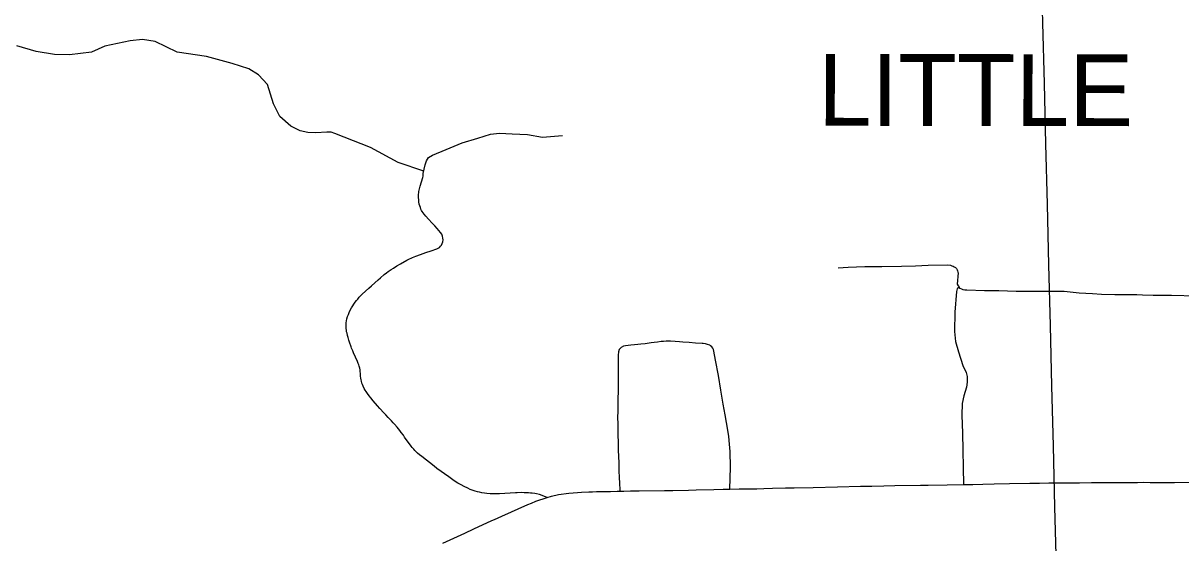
# Model space of a CAD drawing. Extents: x -19 to 366, y -4 to 359.
# Drawn here: x 140.926 to 142.214, y 197.44 to 198.019 of the extents above; entities that cross this region are included whole.
import ezdxf

# ---------------------------------------------------------------- set-up
doc = ezdxf.new("R2010")
doc.units = 0
for name, color, linetype in [('Level 19', 7, 'Continuous'), ('R_ROW', 7, 'Continuous'), ('Sheet Fence', 7, 'Continuous'), ('T_Indications', 7, 'Continuous')]:
    doc.layers.add(name, color=color, linetype=linetype)

msp = doc.modelspace()

# ---------------------------------------------------------------- linework, layer by layer
at = {"layer": 'R_ROW'}
for points in [[(141.3711, 197.8513), (141.3733, 197.8606), (141.3746, 197.8654), (141.3769, 197.8688), (141.3814, 197.8714), (141.3964, 197.8779), (141.4144, 197.8851), (141.4319, 197.8905), (141.446, 197.8948), (141.4559, 197.8962), (141.4701, 197.8953), (141.4871, 197.8946), (141.5036, 197.8915), (141.5261, 197.8934)], [(141.2913, 197.7014), (141.2927, 197.7038), (141.2938, 197.7055), (141.2953, 197.7077), (141.2968, 197.7096), (141.2981, 197.7113), (141.2998, 197.7133), (141.3016, 197.7152), (141.3032, 197.7168), (141.3106, 197.7236), (141.3133, 197.726), (141.321, 197.7328), (141.3235, 197.7349), (141.3277, 197.7385), (141.3301, 197.7404), (141.3321, 197.742), (141.3354, 197.7444), (141.3378, 197.7459), (141.3417, 197.7482), (141.3458, 197.7506), (141.3526, 197.7546), (141.3558, 197.7561), (141.3575, 197.7569), (141.3592, 197.7577), (141.3629, 197.759), (141.368, 197.7608), (141.374, 197.763), (141.3797, 197.765), (141.3862, 197.7674), (141.389, 197.7689), (141.3904, 197.7702), (141.3913, 197.7714), (141.3922, 197.7731), (141.3928, 197.7752), (141.3931, 197.7774), (141.393, 197.7792), (141.3925, 197.7814), (141.3917, 197.7834), (141.3904, 197.7855), (141.3885, 197.7877), (141.3866, 197.7898), (141.3839, 197.7927), (141.381, 197.7958), (141.3769, 197.8004), (141.3739, 197.8036), (141.3719, 197.8059), (141.3708, 197.8073), (141.3698, 197.8087), (141.3692, 197.8099), (141.3685, 197.8113), (141.3678, 197.8132), (141.3671, 197.8152), (141.3666, 197.817), (141.3662, 197.8194), (141.366, 197.8219), (141.3658, 197.8243), (141.3658, 197.8267), (141.3662, 197.831), (141.3668, 197.8341), (141.3676, 197.8371), (141.3705, 197.8467), (141.3708, 197.8483), (141.371, 197.8497), (141.3711, 197.8513)], [(141.8328, 197.7461), (141.8437, 197.7467), (141.8623, 197.7474), (141.8814, 197.7477), (141.9032, 197.7481), (141.9186, 197.7483), (141.9328, 197.749), (141.9547, 197.7494), (141.9576, 197.7491), (141.9593, 197.7484), (141.9605, 197.748), (141.9619, 197.7473), (141.9631, 197.7464), (141.9642, 197.7453), (141.965, 197.744), (141.9656, 197.7426), (141.966, 197.7411), (141.9661, 197.7404), (141.9652, 197.7279), (141.9661, 197.726), (141.9672, 197.7245)], [(141.9672, 197.7245), (141.9653, 197.7227), (141.9642, 197.7199), (141.9627, 197.6966), (141.9622, 197.6751), (141.9634, 197.664), (141.9665, 197.6525), (141.9716, 197.6374), (141.975, 197.6297), (141.9764, 197.6252), (141.9763, 197.6186), (141.9755, 197.6133), (141.9727, 197.6034), (141.9706, 197.5949), (141.9704, 197.5821), (141.971, 197.562), (141.9721, 197.5048)], [(142.2314, 197.7146), (142.2037, 197.7151), (142.1833, 197.7154), (142.1713, 197.7158), (142.165, 197.7159), (142.1571, 197.716), (142.1406, 197.716), (142.1256, 197.7164), (142.1157, 197.7172), (142.101, 197.718), (142.0842, 197.7197), (142.0773, 197.7199), (142.0596, 197.7197), (142.0452, 197.7199), (142.0307, 197.7199), (142.0113, 197.7203), (141.9957, 197.7205), (141.9757, 197.7211), (141.9738, 197.7211), (141.9719, 197.7215), (141.9702, 197.7222), (141.9686, 197.7232), (141.9672, 197.7245)], [(141.509, 197.4903), (141.5003, 197.4936), (141.4972, 197.4944), (141.4951, 197.4948), (141.4924, 197.4952), (141.4905, 197.4953), (141.4883, 197.4955), (141.4861, 197.4957), (141.4832, 197.4957), (141.4806, 197.4958), (141.4757, 197.4956), (141.4736, 197.4955), (141.4559, 197.4944), (141.453, 197.4943), (141.4503, 197.4943), (141.4477, 197.4943), (141.4455, 197.4944), (141.4419, 197.4948), (141.4392, 197.4951), (141.4362, 197.4956), (141.4336, 197.4961), (141.4315, 197.4966), (141.4288, 197.4973), (141.4255, 197.4984), (141.4234, 197.4993), (141.4208, 197.5006), (141.4164, 197.5027), (141.4133, 197.5043), (141.4096, 197.5064), (141.4056, 197.509), (141.4025, 197.5111), (141.3994, 197.5133), (141.3863, 197.5228), (141.3831, 197.5252), (141.3693, 197.5359), (141.3669, 197.5379), (141.3646, 197.5398), (141.363, 197.5413), (141.3618, 197.5425), (141.3604, 197.5441), (141.3587, 197.546), (141.3576, 197.5475), (141.3503, 197.5577), (141.3489, 197.5596), (141.3466, 197.5626), (141.3448, 197.565), (141.3435, 197.5667), (141.3419, 197.5686), (141.3391, 197.5719), (141.3375, 197.5736), (141.3357, 197.5756), (141.332, 197.5795), (141.3295, 197.5823), (141.3272, 197.5848), (141.3229, 197.5895), (141.3202, 197.5925), (141.3152, 197.5981), (141.3126, 197.6013), (141.3108, 197.6036), (141.3089, 197.6062), (141.3075, 197.6082), (141.3064, 197.6099), (141.3054, 197.6118), (141.3042, 197.6142), (141.3033, 197.6162), (141.3028, 197.6176), (141.3023, 197.6198), (141.3019, 197.6215), (141.3017, 197.6233), (141.3014, 197.6255), (141.3011, 197.6286), (141.301, 197.6305), (141.3007, 197.6325), (141.3003, 197.6345), (141.2997, 197.6367), (141.2992, 197.6382), (141.2986, 197.6397), (141.2977, 197.6419), (141.2936, 197.6514), (141.2926, 197.6536), (141.2912, 197.6568), (141.2907, 197.6583), (141.289, 197.6632), (141.2882, 197.6657), (141.2874, 197.6684), (141.2867, 197.6709), (141.2862, 197.6733), (141.2858, 197.6749), (141.2856, 197.6765), (141.2853, 197.6786), (141.2852, 197.6806), (141.2852, 197.6825), (141.2853, 197.6848), (141.2856, 197.6872), (141.286, 197.6892), (141.2868, 197.6918), (141.2877, 197.6942), (141.2886, 197.6963), (141.2899, 197.699), (141.2913, 197.7014)], [(141.7122, 197.4997), (141.713, 197.5243), (141.7125, 197.5415), (141.7118, 197.5499), (141.7109, 197.5583), (141.7099, 197.5655), (141.7069, 197.5824), (141.7048, 197.5941), (141.7023, 197.6097), (141.6994, 197.6262), (141.6964, 197.6432), (141.6944, 197.6533), (141.6939, 197.655), (141.6931, 197.6567), (141.692, 197.6582), (141.6907, 197.6594), (141.6899, 197.6599), (141.6875, 197.6609), (141.685, 197.6616), (141.6825, 197.662), (141.6813, 197.662), (141.6741, 197.6623), (141.6669, 197.6628), (141.6597, 197.6634), (141.6563, 197.6637), (141.6513, 197.6642), (141.6462, 197.6644), (141.6436, 197.6644), (141.6413, 197.6643), (141.6382, 197.6641), (141.6357, 197.6639), (141.6317, 197.6633), (141.6281, 197.6628), (141.6248, 197.6624), (141.618, 197.6616), (141.613, 197.661), (141.6097, 197.6606), (141.6061, 197.6603), (141.602, 197.6599), (141.5959, 197.6594), (141.5937, 197.6588), (141.5911, 197.6572), (141.5892, 197.6552), (141.5883, 197.6526), (141.5881, 197.6488), (141.5879, 197.6459), (141.5879, 197.6421), (141.5878, 197.6376), (141.5878, 197.6339), (141.5878, 197.6302), (141.5879, 197.6251), (141.5879, 197.6192), (141.5878, 197.607), (141.5877, 197.6021), (141.5874, 197.5932), (141.5874, 197.5876), (141.5873, 197.5785), (141.5874, 197.5735), (141.5874, 197.5687), (141.5881, 197.543), (141.5885, 197.5288), (141.5888, 197.5216), (141.5892, 197.5113), (141.5893, 197.5079), (141.5899, 197.4973)], [(141.5899, 197.4973), (141.5942, 197.4974), (141.6018, 197.4976), (141.6112, 197.4977), (141.6394, 197.4981), (141.6486, 197.4983), (141.6661, 197.4986), (141.6748, 197.4988), (141.6944, 197.4993), (141.7049, 197.4995), (141.7122, 197.4997)], [(141.7122, 197.4997), (141.7225, 197.4999), (141.7306, 197.5001), (141.7401, 197.5), (141.7423, 197.5001)], [(141.7423, 197.5001), (141.7501, 197.5005), (141.7598, 197.5007), (141.7742, 197.501), (141.7836, 197.5012), (141.8049, 197.5016), (141.8318, 197.5022), (141.8575, 197.5028), (141.8703, 197.5031), (141.8834, 197.5034), (141.8958, 197.5036), (141.9244, 197.5041), (141.9328, 197.5042), (141.954, 197.5045), (141.9721, 197.5048)], [(141.9721, 197.5048), (141.9825, 197.505), (141.9935, 197.5053), (142.0064, 197.5056), (142.0234, 197.5059), (142.046, 197.5062), (142.0568, 197.5064), (142.067, 197.5065), (142.0893, 197.5066), (142.1011, 197.5068), (142.1146, 197.5069), (142.122, 197.5069), (142.1314, 197.5069), (142.1377, 197.5069), (142.1453, 197.507), (142.1537, 197.507), (142.1656, 197.5072), (142.1724, 197.5073), (142.1797, 197.5072), (142.2009, 197.5072), (142.207, 197.5072), (142.229, 197.5073), (142.2837, 197.5073), (142.2957, 197.5074)], [(141.3928, 197.4394), (141.4172, 197.4508), (141.4275, 197.4556), (141.4475, 197.4647), (141.4502, 197.4659), (141.4585, 197.4696), (141.4875, 197.4824), (141.4913, 197.484), (141.4962, 197.4861), (141.509, 197.4903)], [(141.509, 197.4903), (141.5136, 197.4918), (141.5215, 197.4936), (141.5329, 197.495), (141.5379, 197.4956), (141.5426, 197.4959), (141.547, 197.4962), (141.5553, 197.4966), (141.5595, 197.4967), (141.5639, 197.4969), (141.5706, 197.497), (141.5795, 197.4972), (141.5867, 197.4973), (141.5899, 197.4973)]]:
    msp.add_lwpolyline(points, dxfattribs=at)
at = {"layer": 'Sheet Fence'}
for points in [[(146.7783, 1.697), (146.5788, 10.3131), (146.3785, 18.9294), (146.1776, 27.5458), (145.9759, 36.1624), (145.7736, 44.7791), (145.5705, 53.396), (145.3668, 62.013), (145.1624, 70.6301), (144.9572, 79.2474), (144.7514, 87.8648), (144.5449, 96.4823), (144.3377, 105.1), (144.1299, 113.7179), (143.9213, 122.3359), (143.712, 130.954), (143.5021, 139.5723), (143.2915, 148.1907), (143.0802, 156.8092), (142.8682, 165.4279), (142.6555, 174.0468), (142.4422, 182.6658), (142.2282, 191.2849), (142.0135, 199.9042), (141.7981, 208.5236), (141.582, 217.1432), (141.3653, 225.7629), (141.1479, 234.3828), (140.9298, 243.0028), (140.711, 251.623), (140.4916, 260.2433), (140.2715, 268.8638), (140.0508, 277.4844), (139.8293, 286.1051), (139.6072, 294.726), (139.3845, 303.3471), (139.161, 311.9683), (138.937, 320.5896), (138.7122, 329.2111), (138.4868, 337.8328), (138.2607, 346.4546)], [(0, 189.5162), (7.1121, 189.5206), (14.2243, 189.5339), (21.3364, 189.556), (28.4484, 189.5869), (35.5605, 189.6267), (42.6725, 189.6754), (49.7844, 189.7329), (56.8962, 189.7992), (64.0079, 189.8744), (71.1196, 189.9584), (78.2311, 190.0512), (85.3425, 190.1529), (92.4538, 190.2635), (99.5649, 190.3829), (106.6759, 190.5111), (113.7867, 190.6482), (120.8974, 190.7941), (128.0078, 190.9489), (135.1181, 191.1125), (142.2282, 191.2849), (149.338, 191.4662), (156.4476, 191.6563), (163.5569, 191.8553), (170.666, 192.0631), (177.7749, 192.2798), (184.8835, 192.5053), (191.9917, 192.7396), (199.0997, 192.9828), (206.2074, 193.2348), (213.3147, 193.4956), (220.4218, 193.7653), (227.5285, 194.0438), (234.6348, 194.3312), (241.7408, 194.6274), (248.8464, 194.9324), (255.9516, 195.2463), (263.0564, 195.569), (270.1608, 195.9005), (277.2648, 196.2409), (284.3683, 196.5901), (291.4715, 196.9481), (298.5741, 197.315), (305.6763, 197.6907), (312.7781, 198.0753), (319.8793, 198.4686), (326.9801, 198.8708), (334.0804, 199.2818), (341.1801, 199.7017)]]:
    msp.add_spline(points, degree=3, dxfattribs=at)
at = {"layer": 'T_Indications'}
msp.add_lwpolyline([(141.3717, 197.8538), (141.3432, 197.8634), (141.3125, 197.8801), (141.2832, 197.8915), (141.2726, 197.8956), (141.2684, 197.8972), (141.2639, 197.8972), (141.2517, 197.8964), (141.2426, 197.8968), (141.2339, 197.8987), (141.2236, 197.904), (141.2115, 197.9146), (141.2043, 197.9287), (141.1978, 197.9503), (141.1876, 197.9609), (141.177, 197.9678), (141.1584, 197.9735), (141.1299, 197.9815), (141.0973, 197.9864), (141.0726, 197.9982), (141.0586, 198.0004), (141.0449, 197.9989), (141.0168, 197.9928), (141.002, 197.9864), (140.9773, 197.9834), (140.9607, 197.9837), (140.9402, 197.9871), (140.9189, 197.9932)], dxfattribs=at)

# ---------------------------------------------------------------- texts
at = {"layer": 'Level 19'}
msp.add_text('LITTLE', height=0.08, rotation=359.9236, dxfattribs=at).set_placement((141.8102, 197.9043))

doc.saveas('drawing.dxf')
